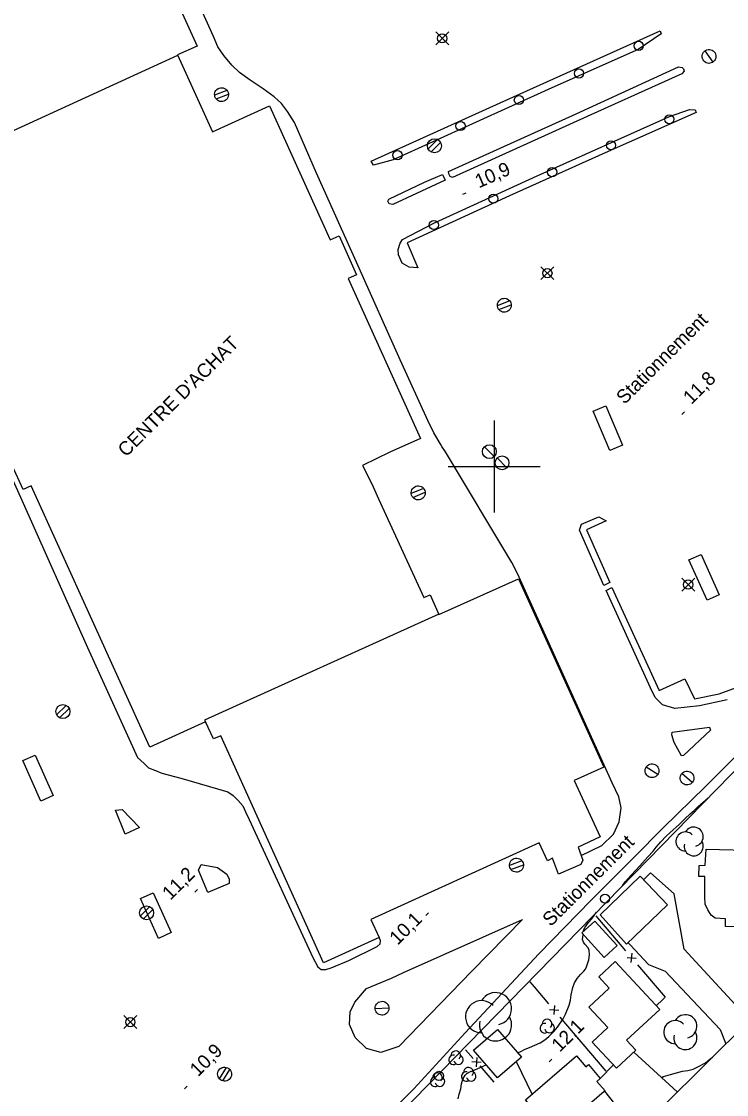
# Model space of a CAD drawing. Extents: x 381879 to 384696, y 5564785 to 5567594.
# Drawn here: x 383697.3 to 383850.5, y 5565863.6 to 5566096.7 of the extents above; entities that cross this region are included whole.
import ezdxf

# ---------------------------------------------------------------- set-up
doc = ezdxf.new("R2010")
doc.units = 0
for name, color, linetype in [('Niveau 19', 7, 'Continuous'), ('Niveau 2', 7, 'Continuous'), ('Niveau 22', 7, 'Continuous'), ('Niveau 3', 7, 'Continuous'), ('Niveau 31', 7, 'Continuous'), ('Niveau 36', 7, 'Continuous'), ('Niveau 37', 7, 'Continuous'), ('Niveau 44', 7, 'Continuous'), ('Niveau 52', 7, 'Continuous'), ('Niveau 60', 7, 'Continuous'), ('Niveau 61', 7, 'Continuous')]:
    doc.layers.add(name, color=color, linetype=linetype)

msp = doc.modelspace()

# ---------------------------------------------------------------- linework, layer by layer
at = {"layer": 'Niveau 19'}
for points in [[(383860.99, 5565903.78), (383859.16, 5565888.11), (383853.19, 5565882.19), (383841.26, 5565895.17), (383839.12, 5565907.18), (383833.98, 5565911.71), (383832.42, 5565910.19)], [(383829.1, 5565896.51), (383829.58, 5565895.99), (383833.55, 5565891.82), (383837.18, 5565890.37), (383849.08, 5565877.7), (383850.3, 5565874.57)], [(383804.78, 5565870.73), (383808.23, 5565863.6)], [(383839.76, 5565864.12), (383830.33, 5565872.76)], [(383825.92, 5565869.98), (383823.04, 5565867.05)], [(383824, 5565864.3), (383830.98, 5565855.4)]]:
    msp.add_lwpolyline(points, dxfattribs=at)
at = {"layer": 'Niveau 2'}
for points in [[(383827.91, 5565908.97), (383828.5, 5565909.86), (383829.73, 5565911.21), (383831.61, 5565913.22), (383833.37, 5565915.18), (383834.53, 5565916.4), (383835.19, 5565917.26), (383836.23, 5565918.47), (383837.33, 5565919.65), (383838.19, 5565920.39), (383840.29, 5565922.27), (383841.45, 5565923.47), (383842.59, 5565924.53), (383843.45, 5565925.23), (383844.27, 5565926.06), (383846.5, 5565928)], [(383819.42, 5565899.03), (383819.48, 5565899.39), (383819.73, 5565899.91), (383820.46, 5565900.91), (383821.2, 5565901.75), (383822.23, 5565903.15)], [(383805.09, 5565872.63), (383805.62, 5565872.86), (383806.74, 5565873.42), (383807.69, 5565873.79), (383809.96, 5565874.77), (383810.99, 5565875.46), (383811.9, 5565876.18), (383813.06, 5565877.29), (383813.72, 5565878.18), (383815.01, 5565880), (383815.46, 5565880.99), (383816.3, 5565882.96), (383816.56, 5565884.06), (383816.75, 5565885.21), (383817.1, 5565886.83), (383817.45, 5565887.8), (383818.01, 5565888.75), (383818.72, 5565889.61), (383819.5, 5565890.33), (383819.83, 5565890.77), (383820.04, 5565891.27), (383820.55, 5565892.85), (383820.74, 5565893.88), (383820.63, 5565894.94), (383820.39, 5565895.4), (383819.68, 5565896.23), (383819.38, 5565896.68), (383819.22, 5565897.22), (383819.23, 5565897.76), (383819.32, 5565898.33)], [(383836.49, 5565867.12), (383836.79, 5565867.44), (383837.27, 5565867.62), (383838.29, 5565867.91), (383840.89, 5565868.6), (383842.06, 5565868.77), (383843.2, 5565869.09), (383844.23, 5565869.57), (383845.9, 5565870.46), (383846.88, 5565871.24), (383847.4, 5565871.7)], [(383792.15, 5565862.61), (383792.38, 5565863.65), (383792.73, 5565864.76), (383792.9, 5565865.88), (383793.18, 5565866.91), (383793.69, 5565867.78), (383794.09, 5565868.1), (383794.97, 5565868.6), (383795, 5565868.59)], [(383795, 5565868.59), (383797.76, 5565869.76), (383798.29, 5565869.98)]]:
    msp.add_lwpolyline(points, dxfattribs=at)
at = {"layer": 'Niveau 22'}
for points in [[(383788.64, 5566004.36), (383788.5, 5566004.6), (383786.86, 5566007.32), (383785.6, 5566009.97), (383779.6, 5566023.13), (383770.39, 5566043.75), (383761.4, 5566063.7), (383756.6, 5566074.7), (383755.1, 5566077.1), (383753.8, 5566078.8), (383752.2, 5566080.3), (383749.8, 5566082), (383747, 5566083.9), (383744.7, 5566085.6), (383742.98, 5566087.19), (383741.26, 5566089.29), (383739.99, 5566091.12), (383738.99, 5566093.42), (383733.37, 5566106)], [(383686.74, 5566016.21), (383697.36, 5565992.67), (383711.65, 5565960.63), (383722.49, 5565936.76), (383723.92, 5565935.45), (383724.9, 5565934.5), (383726.4, 5565933.91), (383727.8, 5565933.4), (383731.9, 5565932.3), (383742.1, 5565929.3), (383743.3, 5565928.5), (383744.3, 5565927.5), (383745.4, 5565926.3), (383746, 5565925), (383746.8, 5565923.3), (383760.6, 5565893.3), (383761.7, 5565891.3), (383762.4, 5565890.7), (383763.4, 5565890.7), (383764.6, 5565891.1), (383768.4, 5565892.7), (383774.6, 5565895.7), (383775.2, 5565896.3), (383775.3, 5565897), (383775, 5565897.7)], [(383803.86, 5565979.13), (383789.45, 5566003.17), (383788.64, 5566004.36)], [(383818.92, 5565915.45), (383823.41, 5565917.65), (383825.93, 5565920.08), (383827.16, 5565922.8), (383827.62, 5565925.84), (383827.07, 5565928.24), (383825.66, 5565931.3), (383805.08, 5565976.72), (383803.86, 5565979.13)]]:
    msp.add_lwpolyline(points, dxfattribs=at)
at = {"layer": 'Niveau 3'}
for p, q in [((383793.19, 5566059.11), (383793.91, 5566059.45)), ((383840.76, 5566011.31), (383841.33, 5566011.88)), ((383734.94, 5565907.54), (383735.51, 5565908.11)), ((383785.17, 5565902.43), (383785.74, 5565903)), ((383811.95, 5565870.66), (383812.52, 5565871.23)), ((383732.71, 5565864.83), (383733.28, 5565865.4))]:
    msp.add_line(p, q, dxfattribs=at)
at = {"layer": 'Niveau 31'}
for points in [[(383718.8, 5566128), (383735.5, 5566091.3), (383731.2, 5566089.4), (383738.8, 5566072.7), (383751.2, 5566078.3), (383764.4, 5566049.2), (383766.3, 5566050.1), (383770.1, 5566041.6), (383768.3, 5566040.8), (383784, 5566006.1), (383777.34, 5566003.08), (383771.37, 5566000.19), (383773.4, 5565996.19), (383774.87, 5565992.96), (383784.7, 5565971.5), (383786.1, 5565972.1), (383788, 5565967.8), (383805.3, 5565975.6), (383823.8, 5565934.7), (383817.4, 5565931.8), (383823, 5565919.5), (383818.25, 5565917.28), (383819.28, 5565914.47), (383818.84, 5565913.52), (383813.99, 5565911.44), (383812.64, 5565914.88), (383811.6, 5565914.3), (383809.8, 5565918.2), (383773.2, 5565901.6), (383775, 5565897.7), (383762.9, 5565892.2), (383740.6, 5565941.5), (383739, 5565940.8), (383737.3, 5565944.5), (383725.2, 5565939), (383699.4, 5565995.8), (383697.7, 5565995), (383693.7, 5566003.7)], [(383668.5, 5566060.6), (383731.24, 5566089.3)], [(383787.96, 5565967.88), (383737.04, 5565944.89), (383737.35, 5565944.38)]]:
    msp.add_lwpolyline(points, dxfattribs=at)
for points in [[(383825.12, 5566003.45), (383821.53, 5566012), (383824.29, 5566013.16), (383827.88, 5566004.61)], [(383844.97, 5565980.87), (383848.89, 5565972.1), (383846.24, 5565970.92), (383842.32, 5565979.69)], [(383700.24, 5565937.29), (383704.19, 5565928.5), (383701.52, 5565927.3), (383697.57, 5565936.09)], [(383857.71, 5565916.59), (383857.2, 5565899.91), (383850.22, 5565900.06), (383850.26, 5565901.75), (383848.04, 5565901.9), (383847.15, 5565902.55), (383846.38, 5565903.71), (383845.84, 5565904.89), (383845.74, 5565906.47), (383845.76, 5565910.95), (383844.45, 5565910.94), (383844.51, 5565913.32), (383845.86, 5565913.4), (383846.04, 5565916.84)], [(383823.04, 5565902.62), (383831.68, 5565910.96), (383837.67, 5565904.78), (383828.78, 5565896.2)], [(383725.92, 5565907.38), (383729.85, 5565898.72), (383727.1, 5565897.47), (383723.17, 5565906.13)], [(383821.85, 5565901.24), (383826.71, 5565895.9), (383823.88, 5565893.32), (383819.02, 5565898.66)], [(383835.97, 5565882), (383828.78, 5565875.34), (383830.78, 5565873.18), (383826.57, 5565869.28), (383821.31, 5565874.96), (383824.7, 5565878.1), (383820.56, 5565882.57), (383824.98, 5565886.66), (383822.71, 5565889.11), (383826.31, 5565892.44)], [(383800.7, 5565867.2), (383795.5, 5565873.2), (383800.7, 5565877.7), (383805.9, 5565871.7)], [(383823.92, 5565864.23), (383813.21, 5565854.97), (383806.81, 5565862.37), (383817.88, 5565871.94), (383819.91, 5565869.59), (383820.46, 5565870.06), (383823.04, 5565867.05), (383822.31, 5565866.42), (383824.08, 5565864.37)]]:
    msp.add_lwpolyline(points, close=True, dxfattribs=at)
at = {"layer": 'Niveau 36'}
for p, q in [((383790.12, 5566094.39), (383787.3, 5566091.57)), ((383790.12, 5566091.57), (383787.3, 5566094.39)), ((383847.58, 5566087.84), (383845.8, 5566090.26)), ((383741.95, 5566081.69), (383739.23, 5566080.68)), ((383739.57, 5566079.83), (383742.29, 5566080.84)), ((383787.7, 5566071), (383785.64, 5566068.96)), ((383786.3, 5566068.32), (383788.36, 5566070.36)), ((383812.98, 5566043.39), (383810.16, 5566040.57)), ((383812.98, 5566040.57), (383810.16, 5566043.39)), ((383803.37, 5566035.96), (383800.66, 5566034.91)), ((383801.01, 5566034.06), (383803.72, 5566035.11)), ((383800.02, 5566002.15), (383797.9, 5566004.27)), ((383802.78, 5565999.72), (383800.66, 5566001.84)), ((383784.64, 5565995.22), (383781.97, 5565994.1)), ((383782.34, 5565993.26), (383785.01, 5565994.38)), ((383843.56, 5565975.75), (383840.74, 5565972.93)), ((383843.56, 5565972.93), (383840.74, 5565975.75)), ((383706.99, 5565948.08), (383704.93, 5565946.04)), ((383705.59, 5565945.4), (383707.65, 5565947.44)), ((383835.58, 5565933.1), (383833.02, 5565934.68)), ((383843.04, 5565931.31), (383840.78, 5565933.29)), ((383806.01, 5565914.33), (383803.3, 5565913.28)), ((383803.65, 5565912.43), (383806.36, 5565913.48)), ((383725.18, 5565904.37), (383723.12, 5565902.33)), ((383723.78, 5565901.69), (383725.84, 5565903.73)), ((383722.37, 5565880.7), (383719.55, 5565877.88)), ((383722.37, 5565877.88), (383719.55, 5565880.7)), ((383774.12, 5565882.26), (383777.12, 5565882.36)), ((383741.79, 5565869.46), (383740.26, 5565866.99)), ((383741.05, 5565866.52), (383742.58, 5565868.99))]:
    msp.add_line(p, q, dxfattribs=at)
for centre, radius in [((383788.7, 5566092.98), 1), ((383831.39, 5566091.36), 1), ((383818.42, 5566085.36), 1), ((383805.37, 5566079.59), 1), ((383838.05, 5566075.4), 1), ((383792.69, 5566073.95), 1), ((383787.01, 5566069.66), 1.52), ((383825.38, 5566069.76), 1), ((383779, 5566067.61), 1), ((383812.6, 5566063.92), 1), ((383799.8, 5566058.15), 1), ((383786.9, 5566052.44), 1), ((383811.56, 5566041.98), 1), ((383798.95, 5566003.21), 1.5), ((383801.71, 5566000.78), 1.5), ((383842.14, 5565974.34), 1), ((383706.3, 5565946.74), 1.52), ((383824.06, 5565906.1), 1), ((383724.49, 5565903.03), 1.52), ((383720.95, 5565879.29), 1), ((383787.99, 5565867.6), 1)]:
    msp.add_circle(centre, radius, dxfattribs=at)
for centre, major_axis, ratio in [((383846.68, 5566089.06), (-1.2, 0.91), 0.999875), ((383740.77, 5566080.76), (-1.21, 0.91), 0.999874), ((383802.2, 5566035.01), (-1.21, 0.91), 0.999874), ((383783.5, 5565994.24), (-1.22, 0.91), 0.999873), ((383834.29, 5565933.89), (-1.2, 0.9), 0.999875), ((383841.9, 5565932.3), (-1.19, 0.92), 0.999875), ((383804.84, 5565913.38), (-1.21, 0.92), 0.999876), ((383775.63, 5565882.31), (1.2, -0.9), 0.999875), ((383741.43, 5565867.99), (-1.21, 0.91), 0.999875)]:
    msp.add_ellipse(centre, major_axis=major_axis, ratio=ratio, dxfattribs=at)
at = {"layer": 'Niveau 37'}
for p, q in [((383829.78, 5565892.25), (383829.94, 5565894.25)), ((383828.86, 5565893.33), (383830.86, 5565893.17)), ((383813.11, 5565882.91), (383812.94, 5565880.91)), ((383814.02, 5565881.83), (383812.03, 5565881.99)), ((383796.25, 5565871.57), (383796.08, 5565869.57)), ((383797.16, 5565870.48), (383795.17, 5565870.65))]:
    msp.add_line(p, q, dxfattribs=at)
for points in [[(383890.46, 5565972.6), (383869.2, 5565951.25), (383761.66, 5565841.14)], [(383822.06, 5565902.37), (383828.56, 5565894.77)], [(383831.16, 5565891.73), (383837.18, 5565884.7), (383836.64, 5565884.19)], [(383808.78, 5565886.95), (383807.84, 5565888.06)], [(383811.9, 5565883.27), (383808.78, 5565886.95)], [(383836.64, 5565884.19), (383835.21, 5565882.82)], [(383824.31, 5565868.65), (383814.34, 5565880.39)], [(383793.8, 5565873.29), (383795.45, 5565871.4)], [(383796.87, 5565869.76), (383799.94, 5565866.23)]]:
    msp.add_lwpolyline(points, dxfattribs=at)
at = {"layer": 'Niveau 44'}
for centre, radius, start, end in [((383841.55, 5565918.53), 2.08, 44.1153, 269.8039), ((383843.34, 5565919.57), 2.08, 282.2692, 149.7262), ((383843.34, 5565917.49), 2.08, 166.9368, 29.6212), ((383800.29, 5565882.2), 3.5, 282.2692, 149.7262), ((383797.27, 5565880.45), 3.5, 44.1153, 269.8039), ((383800.29, 5565878.7), 3.5, 166.9368, 29.6212), ((383841.52, 5565878.36), 2.52, 282.2692, 149.7262), ((383839.35, 5565877.11), 2.52, 44.1153, 269.8039), ((383841.52, 5565875.85), 2.52, 166.9368, 29.6212)]:
    msp.add_arc(centre, radius, start, end, dxfattribs=at)
for centre, start_param, end_param in [((383810.99, 5565877.96), 5.163765, 9.050341), ((383811.48, 5565878.88), 3.020126, 6.959135), ((383812.04, 5565878), 0.893509, 4.863384), ((383791.67, 5565872.01), 3.020126, 6.959135), ((383791.18, 5565871.09), 5.163765, 9.050341), ((383792.23, 5565871.13), 0.893509, 4.863384), ((383793.94, 5565867.48), 5.163765, 9.050341), ((383794.43, 5565868.4), 3.020126, 6.959135), ((383794.99, 5565867.52), 0.893509, 4.863384), ((383787.17, 5565866.31), 5.163765, 9.050341), ((383787.66, 5565867.23), 3.020126, 6.959135), ((383788.22, 5565866.35), 0.893509, 4.863384)]:
    msp.add_ellipse(centre, major_axis=(-0.836, 0.629), ratio=0.999875, start_param=start_param, end_param=end_param, dxfattribs=at)
at = {"layer": 'Niveau 52'}
for points in [[(383773.29, 5566066.34), (383801.28, 5566078.98), (383836.07, 5566094.63), (383836.27, 5566094), (383831.28, 5566090.58), (383812.51, 5566082.24), (383778.05, 5566066.6), (383773.78, 5566065.43), (383773.29, 5566066.34)], [(383790.04, 5566064.09), (383817.79, 5566076.56), (383840.07, 5566086.8), (383840.82, 5566086.62), (383841.13, 5566086.39), (383841.25, 5566085.85), (383840.76, 5566085.25), (383821.01, 5566076.39), (383790.96, 5566062.74), (383790.41, 5566062.98), (383790.13, 5566063.59), (383790.04, 5566064.09)], [(383780.1, 5566049.27), (383787.05, 5566052.89), (383809.33, 5566063.11), (383838.09, 5566076.02), (383842.42, 5566077.5), (383843.68, 5566077.44), (383843.89, 5566076.85), (383824.09, 5566068.09), (383803.32, 5566058.76), (383781.12, 5566048.6), (383783.39, 5566043.16), (383781.56, 5566043.3), (383780.04, 5566044.15), (383779.23, 5566045.98), (383779.12, 5566047.1), (383779.55, 5566048.46), (383780.1, 5566049.27)], [(383788.78, 5566063.4), (383789.33, 5566062.2), (383777.97, 5566056.88), (383777.17, 5566057.01), (383776.89, 5566057.6), (383777.09, 5566058.05), (383784.83, 5566061.71), (383788.78, 5566063.4)], [(383823.85, 5565974.12), (383818.53, 5565986.17), (383818.98, 5565987.47), (383822.73, 5565989.08), (383824.3, 5565988.19), (383820.05, 5565986.26), (383825.11, 5565974.78), (383823.85, 5565974.12)], [(383775.19, 5565857.43), (383782.53, 5565864.82), (383793.71, 5565876.94), (383809.73, 5565894.1), (383821.07, 5565905.75), (383830.34, 5565915.06), (383836.74, 5565921.51), (383845.91, 5565930.45), (383857.82, 5565942.38), (383869.66, 5565954.41), (383881.56, 5565966.44), (383887.9, 5565973.16), (383891.13, 5565975.49), (383894.55, 5565977.02)], [(383850.63, 5565949.31), (383844.63, 5565948.02), (383839.27, 5565947.42), (383836.57, 5565948.2), (383834.97, 5565949.8), (383833.93, 5565951.91), (383824.3, 5565973.07), (383825.58, 5565973.71), (383835.82, 5565951.35), (383841.44, 5565953.88), (383843.5, 5565949.52), (383848.9, 5565950.61), (383852.66, 5565951.96)], [(383838.65, 5565942.28), (383846.75, 5565943.38), (383847, 5565942.72), (383841.15, 5565937.18), (383840.72, 5565937.12), (383839.1, 5565940.01), (383838.63, 5565941.72), (383838.65, 5565942.28)], [(383717.7, 5565925.34), (383719.19, 5565925.47), (383722.91, 5565921.57), (383719.84, 5565920.11), (383717.7, 5565925.34)], [(383742.41, 5565909.39), (383737.79, 5565907.41), (383735.76, 5565912.33), (383736.34, 5565913.5), (383739.89, 5565912.85), (383741.95, 5565911.41), (383742.41, 5565910.32), (383742.41, 5565909.39)], [(383780.31, 5565890.07), (383806.13, 5565901.6), (383795.14, 5565890.38), (383779.25, 5565873.98), (383775.38, 5565872.7), (383772.26, 5565873.59), (383769.77, 5565875.93), (383768.54, 5565878.79), (383768.71, 5565881.53), (383769.69, 5565883.63), (383772.29, 5565886.56), (383777.67, 5565888.86), (383780.31, 5565890.07)]]:
    msp.add_lwpolyline(points, dxfattribs=at)
at = {"layer": 'Niveau 60'}
msp.add_lwpolyline([(383653.8, 5566971.92), (383426.67, 5567200.87), (383197.47, 5566973.49), (381907.4, 5565693.71), (382780.65, 5564813.45), (384299.92, 5566320.61)], close=True, dxfattribs=at)
at = {"layer": 'Niveau 61'}
for points in [[(383800, 5566010), (383800, 5566000), (383800, 5565990)], [(383790, 5566000), (383800, 5566000), (383810, 5566000)]]:
    msp.add_lwpolyline(points, dxfattribs=at)

# ---------------------------------------------------------------- texts
at = {"layer": 'Niveau 3'}
for s, rotation, p in [('10,9 ', 23.7269, (383796.66, 5566060.39)), ('11,8 ', 44.7717, (383842.83, 5566013.31)), ('11,2', 44.7717, (383729.66, 5565905.64)), ('10,1', 44.7717, (383779.03, 5565895.88)), ('12,1', 44.7717, (383814.24, 5565872.61)), ('10,9', 44.7717, (383735.66, 5565867.29))]:
    msp.add_text(s, height=3, rotation=rotation, dxfattribs=at).set_placement(p)
at = {"layer": 'Niveau 31'}
msp.add_text("CENTRE D'ACHAT", height=3, rotation=44.7717, dxfattribs=at).set_placement((383720.02, 5566001.89))
at = {"layer": 'Niveau 52'}
for p in [(383828.3, 5566013.32), (383812.28, 5565899.91)]:
    msp.add_text('Stationnement', height=3, rotation=44.7717, dxfattribs=at).set_placement(p)

doc.saveas('drawing.dxf')
